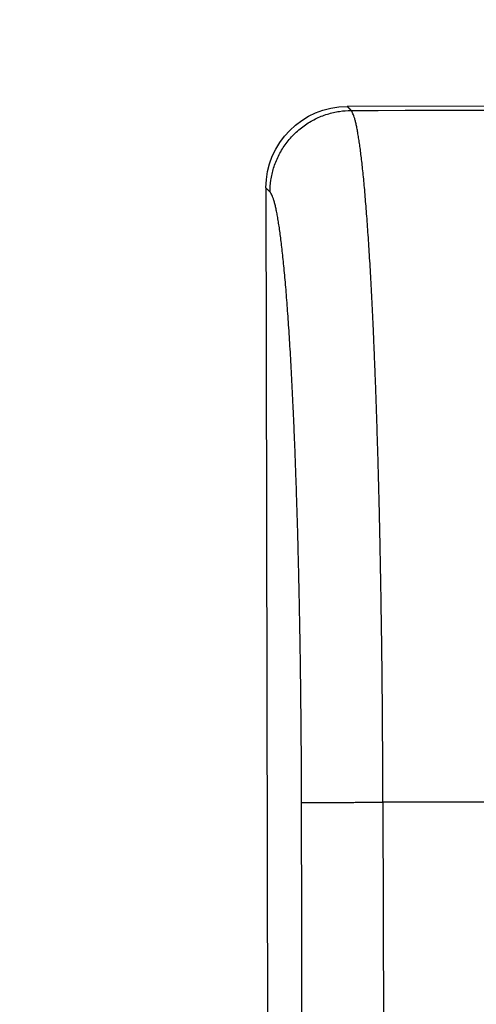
# Model space of a CAD drawing. Header units: millimetres. Extents: x 40090 to 187415, y -53271 to 40260.
# Tile 323 of 406: x 142919 to 142930, y 14480 to 14504. Entities that reach past the tile are written whole.
import ezdxf

# ---------------------------------------------------------------- set-up
doc = ezdxf.new("R2010")
doc.units = ezdxf.units.MM
doc.layers.add('AVM_projektor', color=6, linetype='Continuous')
doc.layers.add('AVM_sp_230VAC', color=170, linetype='Continuous')
doc.styles.add('AVM', font='arial.ttf')
doc.dimstyles.new('AVM-1_50', dxfattribs={"dimscale": 40, "dimtxt": 2.5, "dimasz": 2.5, "dimexe": 1.25, "dimexo": 0.625, "dimtad": 1, "dimdec": 0, "dimrnd": 1, "dimtxsty": 'AVM', "dimcen": 2.5, "dimclrd": 256, "dimclre": 256, "dimclrt": 256, "dimadec": 0, "dimazin": 0, "dimtfac": 1, "dimtdec": 0, "dimtmove": 0, "dimatfit": 3, "dimfxl": 0, "dimarcsym": 0})

# ---------------------------------------------------------------- blocks, each defined once
blk = doc.blocks.new('PT-FW430-bottom')
for p, q in [((-213.003, 322.967), (-174.378, 322.967)), ((-215, 3.285), (-215, 320.97)), ((-197.924, 320.125), (95.719, 320.125))]:
    blk.add_line(p, q)
blk.add_arc((-213, 320.967), 2, 90.0785, 179.9215)
for points, start_tangent, end_tangent in [([(-212.902, 322.868), (-213.191, 322.846), (-213.488, 322.778), (-213.782, 322.661), (-214.061, 322.494), (-214.313, 322.281), (-214.526, 322.029), (-214.693, 321.75), (-214.81, 321.456), (-214.878, 321.159), (-214.9, 320.87)], (-0.999994, -0.003544), (-0.003544, -0.999994)), ([(-212.902, 322.868), (-212.909, 322.874), (-212.916, 322.881), (-212.922, 322.887), (-212.929, 322.894), (-212.936, 322.901), (-212.942, 322.907), (-212.949, 322.914), (-212.956, 322.92), (-212.963, 322.927), (-212.969, 322.934), (-212.976, 322.94), (-212.983, 322.947), (-212.989, 322.954), (-212.996, 322.96), (-213.003, 322.967)], (-0.711805, 0.702377), (-0.711808, 0.702374)), ([(-197.923, 322.122), (-198.379, 322.122), (-198.835, 322.124), (-199.289, 322.125), (-199.743, 322.128), (-200.194, 322.131), (-200.644, 322.135), (-201.091, 322.14), (-201.535, 322.145), (-201.976, 322.151), (-202.413, 322.158), (-202.846, 322.166), (-203.274, 322.174), (-203.697, 322.183), (-204.115, 322.192), (-204.528, 322.202), (-204.934, 322.213), (-205.334, 322.225), (-205.726, 322.237), (-206.112, 322.25), (-206.49, 322.263), (-206.86, 322.277), (-207.222, 322.291), (-207.575, 322.307), (-207.919, 322.322), (-208.254, 322.338), (-208.58, 322.355), (-208.896, 322.372), (-209.201, 322.39), (-209.496, 322.408), (-209.781, 322.427), (-210.054, 322.446), (-210.316, 322.465), (-210.567, 322.485), (-210.806, 322.506), (-211.034, 322.526), (-211.249, 322.547), (-211.452, 322.569), (-211.642, 322.591), (-211.82, 322.612), (-211.985, 322.635), (-212.137, 322.657), (-212.276, 322.68), (-212.401, 322.703), (-212.514, 322.726), (-212.612, 322.749), (-212.698, 322.773), (-212.769, 322.796), (-212.827, 322.82), (-212.872, 322.844), (-212.902, 322.868)], (-1, 0.000014), (-0.741379, 0.671086)), ([(95.802, 322.122), (76.22, 322.122), (56.638, 322.122), (37.057, 322.122), (17.475, 322.122), (-2.107, 322.122), (-21.688, 322.122), (-41.27, 322.122), (-60.852, 322.122), (-80.434, 322.122), (-100.015, 322.122), (-119.597, 322.122), (-139.179, 322.122), (-158.76, 322.122), (-178.342, 322.122), (-197.924, 322.122)], (-1, 0), (-1, 0)), ([(-197.924, 322.122), (-197.924, 322.112), (-197.924, 322.094), (-197.924, 322.069), (-197.924, 322.037), (-197.924, 321.998), (-197.924, 321.952), (-197.924, 321.9), (-197.924, 321.841), (-197.924, 321.776), (-197.924, 321.704), (-197.924, 321.627), (-197.924, 321.545), (-197.924, 321.457), (-197.924, 321.364), (-197.924, 321.266), (-197.924, 321.164), (-197.924, 321.058), (-197.924, 320.949), (-197.924, 320.837), (-197.924, 320.722), (-197.924, 320.605), (-197.924, 320.487), (-197.924, 320.367), (-197.924, 320.246), (-197.924, 320.125)], (0, -1), (0, -1)), ([(-215, 320.97), (-214.993, 320.963), (-214.987, 320.956), (-214.98, 320.95), (-214.974, 320.943), (-214.967, 320.936), (-214.96, 320.93), (-214.954, 320.923), (-214.947, 320.917), (-214.941, 320.91), (-214.934, 320.903), (-214.927, 320.897), (-214.921, 320.89), (-214.914, 320.884), (-214.907, 320.877), (-214.901, 320.87)], (0.706933, -0.70728), (0.706933, -0.70728)), ([(-197.924, 320.125), (-198.393, 320.126), (-198.861, 320.127), (-199.329, 320.128), (-199.796, 320.13), (-200.261, 320.132), (-200.725, 320.135), (-201.186, 320.139), (-201.645, 320.144), (-202.101, 320.149), (-202.554, 320.155), (-203.003, 320.161), (-203.449, 320.168), (-203.89, 320.175), (-204.327, 320.183), (-204.759, 320.191), (-205.186, 320.2), (-205.607, 320.21), (-206.023, 320.22), (-206.432, 320.23), (-206.835, 320.242), (-207.231, 320.253), (-207.62, 320.265), (-208.002, 320.278), (-208.375, 320.291), (-208.741, 320.305), (-209.099, 320.319), (-209.449, 320.333), (-209.789, 320.348), (-210.121, 320.364), (-210.444, 320.379), (-210.758, 320.396), (-211.061, 320.412), (-211.355, 320.429), (-211.639, 320.447), (-211.912, 320.465), (-212.175, 320.483), (-212.427, 320.501), (-212.667, 320.52), (-212.896, 320.539), (-213.114, 320.558), (-213.319, 320.578), (-213.512, 320.598), (-213.693, 320.618), (-213.862, 320.638), (-214.018, 320.658), (-214.163, 320.679), (-214.295, 320.7), (-214.416, 320.721), (-214.524, 320.742), (-214.62, 320.763), (-214.7, 320.784), (-214.765, 320.806), (-214.817, 320.827), (-214.86, 320.849), (-214.9, 320.87)], (-0.999999, 0.001593), (-0.864833, 0.50206)), ([(-214.9, 320.87), (-214.9, 299.696), (-214.9, 278.521), (-214.899, 257.347), (-214.899, 236.172), (-214.899, 214.997), (-214.899, 193.823), (-214.899, 172.648), (-214.899, 151.474), (-214.899, 130.299), (-214.899, 109.125), (-214.899, 87.95), (-214.899, 66.775), (-214.899, 45.601), (-214.899, 24.426), (-214.899, 3.252)], (0.000001, -1), (0.000001, -1)), ([(-197.924, 317.407), (-197.924, 317.588), (-197.924, 317.77), (-197.924, 317.951), (-197.924, 318.132), (-197.924, 318.313), (-197.924, 318.494), (-197.924, 318.675), (-197.924, 318.857), (-197.924, 319.038), (-197.924, 319.219), (-197.924, 319.4), (-197.924, 319.581), (-197.924, 319.762), (-197.924, 319.944), (-197.924, 320.125)], (0, 1), (0, 1))]:
    blk.add_spline(points, degree=3, dxfattribs=dict(start_tangent=start_tangent, end_tangent=end_tangent))

msp = doc.modelspace()

# ---------------------------------------------------------------- block references
at = {"layer": 'AVM_projektor', "xscale": -1, "rotation": 90.11045350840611}
msp.add_blockref('PT-FW430-bottom', (143248.339, 14287.489), dxfattribs=at)

# ---------------------------------------------------------------- leaders
at = {"layer": 'AVM_sp_230VAC', "annotation_type": 0, "has_hookline": 1, "hookline_direction": 0}
for points, text_width in [([(136317.78, 21428.932), (138801.052, 7355.781), (138901.052, 7355.781)], 4020.464), ([(138090.085, 19236.034), (140699.942, 11086.442), (140799.942, 11086.442)], 3632.333), ([(138090.085, 14949.608), (139688.712, 8001.544), (139788.712, 8001.544)], 3632.333)]:
    msp.add_leader(points, dimstyle='AVM-1_50', override={"dimgap": 0.625, "dimtad": 0}, dxfattribs=dict(at, text_width=text_width))

doc.saveas('drawing.dxf')
